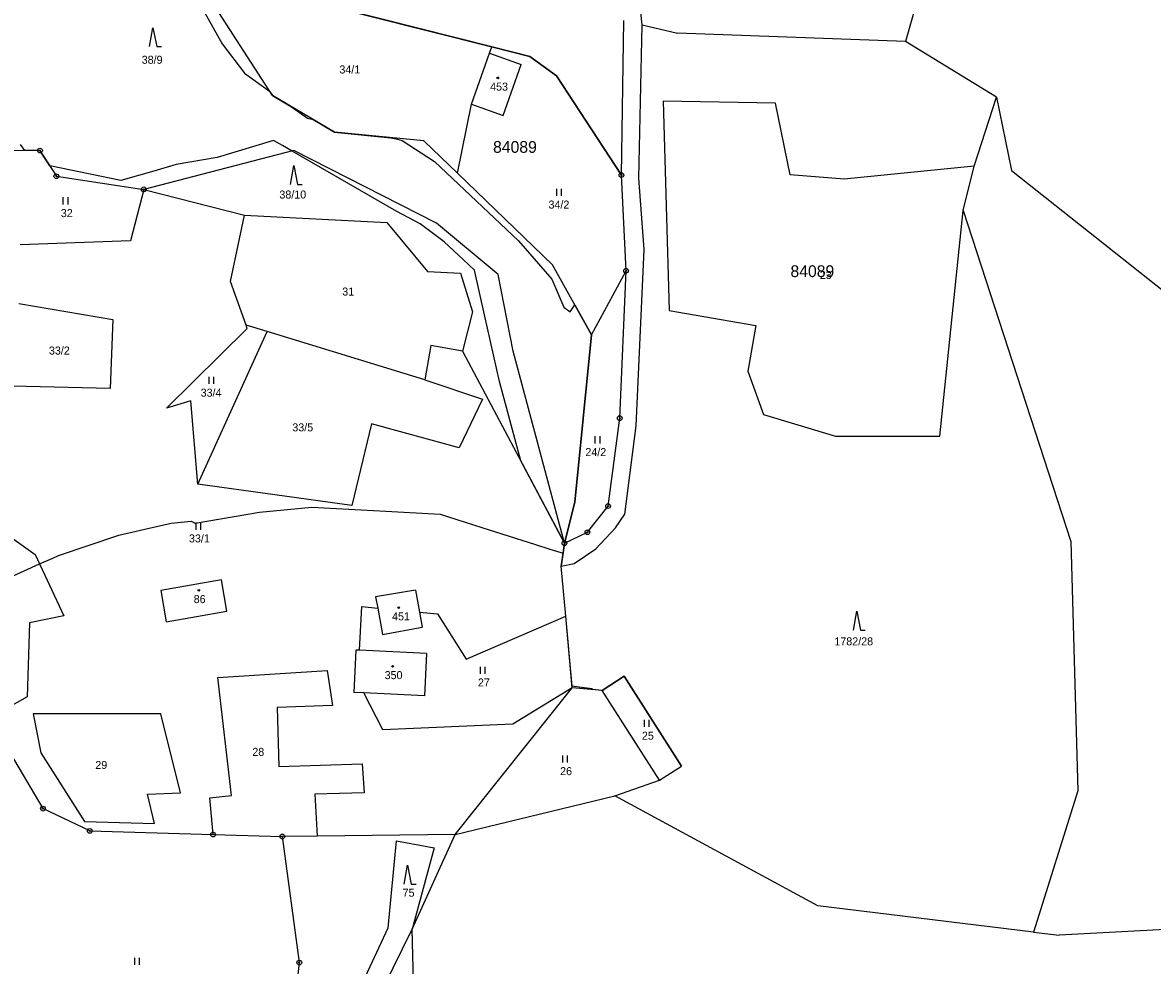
# Model space of a CAD drawing. Extents: x -439246 to -433691, y -1130252 to -1121148.
# Drawn here: x -436680.8 to -436440.8, y -1123078.7 to -1122878.6 of the extents above; entities that cross this region are included whole.
import ezdxf

# ---------------------------------------------------------------- set-up
doc = ezdxf.new("R2010")
doc.units = 0
for name, color, linetype in [('Vrstva 1', 7, 'Continuous'), ('Vrstva 18', 7, 'Continuous'), ('Vrstva 19', 7, 'Continuous'), ('Vrstva 24', 7, 'Continuous'), ('Vrstva 25', 7, 'Continuous'), ('Vrstva 3', 7, 'Continuous'), ('Vrstva 37', 7, 'Continuous'), ('Vrstva 52', 7, 'Continuous'), ('Vrstva 53', 7, 'Continuous'), ('Vrstva 6', 7, 'Continuous')]:
    doc.layers.add(name, color=color, linetype=linetype)

msp = doc.modelspace()

# ---------------------------------------------------------------- linework, layer by layer
at = {"layer": 'Vrstva 1'}
for points in [[(-436620.87, -1122873.69), (-436581.12, -1122883.76)], [(-436549.21, -1122879.07), (-436549.78, -1122873.81)], [(-436627.72, -1122894.05), (-436639.07, -1122876.45)], [(-436553.62, -1122910.97), (-436553.1, -1122878.14)], [(-436549.92, -1122911.63), (-436549.21, -1122879.07)], [(-436581.6, -1122885.11), (-436581.12, -1122883.76)], [(-436581.12, -1122883.76), (-436573.04, -1122885.81)], [(-436585.42, -1122895.89), (-436581.6, -1122885.11)], [(-436581.6, -1122885.11), (-436574.91, -1122887.52)], [(-436573.04, -1122885.81), (-436567.37, -1122889.87)], [(-436578.73, -1122898.3), (-436574.91, -1122887.52)], [(-436567.37, -1122889.87), (-436553.62, -1122910.97)], [(-436614.51, -1122901.89), (-436627.72, -1122894.05)], [(-436588.44, -1122910.57), (-436585.42, -1122895.89)], [(-436585.42, -1122895.89), (-436578.73, -1122898.3)], [(-436520.92, -1122895.68), (-436544.75, -1122895.29)], [(-436544.75, -1122895.29), (-436543.5, -1122939.67)], [(-436517.76, -1122910.88), (-436520.92, -1122895.68)], [(-436595.57, -1122903.71), (-436614.51, -1122901.89)], [(-436588.44, -1122910.57), (-436595.57, -1122903.71)], [(-436691.34, -1122905.65), (-436677.08, -1122905.75)], [(-436677.08, -1122905.75), (-436673.61, -1122911.2)], [(-436673.61, -1122911.2), (-436655.04, -1122913.99)], [(-436568.27, -1122930), (-436588.44, -1122910.57)], [(-436552.63, -1122931.25), (-436553.62, -1122910.97)], [(-436506.33, -1122911.82), (-436517.76, -1122910.88)], [(-436478.72, -1122909.07), (-436506.33, -1122911.82)], [(-436481.04, -1122918.51), (-436478.72, -1122909.07)], [(-436548.78, -1122926.75), (-436549.92, -1122911.63)], [(-436655.04, -1122913.99), (-436657.86, -1122924.91)], [(-436655.04, -1122913.99), (-436633.64, -1122919.5)], [(-436485.99, -1122966.39), (-436481.04, -1122918.51)], [(-436636.63, -1122933.55), (-436633.64, -1122919.5)], [(-436633.64, -1122919.5), (-436603.41, -1122921.05)], [(-436603.41, -1122921.05), (-436594.76, -1122931.44)], [(-436657.86, -1122924.91), (-436681.31, -1122925.76)], [(-436550.49, -1122964.19), (-436548.78, -1122926.75)], [(-436559.94, -1122944.87), (-436568.27, -1122930)], [(-436594.76, -1122931.44), (-436587.75, -1122931.8)], [(-436587.75, -1122931.8), (-436585.2, -1122940)], [(-436559.94, -1122944.87), (-436552.63, -1122931.25)], [(-436553.97, -1122962.55), (-436552.63, -1122931.25)], [(-436633.33, -1122942.81), (-436636.63, -1122933.55)], [(-436681.6, -1122938.23), (-436661.63, -1122941.61)], [(-436585.2, -1122940), (-436587.37, -1122948.31)], [(-436543.5, -1122939.67), (-436525.09, -1122942.9)], [(-436661.63, -1122941.61), (-436662.17, -1122956.25)], [(-436650.2, -1122960.43), (-436633.06, -1122943.55)], [(-436643.54, -1122976.56), (-436628.85, -1122944.17)], [(-436633.06, -1122943.55), (-436633.33, -1122942.81)], [(-436628.85, -1122944.17), (-436633.33, -1122942.81)], [(-436595.34, -1122954.39), (-436628.85, -1122944.17)], [(-436563.53, -1122980.39), (-436559.94, -1122944.87)], [(-436525.09, -1122942.9), (-436526.78, -1122952.55)], [(-436594.06, -1122947.13), (-436595.34, -1122954.39)], [(-436587.37, -1122948.31), (-436594.06, -1122947.13)], [(-436587.37, -1122948.31), (-436565.72, -1122989.09)], [(-436595.34, -1122954.39), (-436583.14, -1122958.54)], [(-436526.78, -1122952.55), (-436523.42, -1122961.76)], [(-436662.17, -1122956.25), (-436683.02, -1122955.79)], [(-436645.05, -1122958.87), (-436650.2, -1122960.43)], [(-436643.54, -1122976.56), (-436645.05, -1122958.87)], [(-436583.14, -1122958.54), (-436588.09, -1122968.85)], [(-436523.42, -1122961.76), (-436508.17, -1122966.39)], [(-436606.7, -1122963.75), (-436610.87, -1122981.09)], [(-436588.09, -1122968.85), (-436606.7, -1122963.75)], [(-436556.45, -1122981.22), (-436553.97, -1122962.55)], [(-436552.85, -1122982.89), (-436550.49, -1122964.19)], [(-436508.17, -1122966.39), (-436485.99, -1122966.39)], [(-436610.87, -1122981.09), (-436643.54, -1122976.56)], [(-436565.72, -1122989.09), (-436563.53, -1122980.39)], [(-436560.83, -1122986.75), (-436556.45, -1122981.22)], [(-436554.84, -1122985.84), (-436552.85, -1122982.89)], [(-436686.81, -1122985.35), (-436678.09, -1122991.5)], [(-436565.72, -1122989.09), (-436560.83, -1122986.75)], [(-436559.03, -1122990.28), (-436554.84, -1122985.84)], [(-436565.72, -1122989.09), (-436566.38, -1122993.98)], [(-436563.66, -1122993.39), (-436559.03, -1122990.28)], [(-436678.09, -1122991.5), (-436672.01, -1123004.47)], [(-436566.38, -1122993.98), (-436563.66, -1122993.39)], [(-436565.43, -1123004.57), (-436566.38, -1122993.98)], [(-436638.52, -1122996.86), (-436651.44, -1122999.09)], [(-436637.37, -1123003.53), (-436638.52, -1122996.86)], [(-436651.44, -1122999.09), (-436650.29, -1123005.76)], [(-436597.34, -1122999.02), (-436605.8, -1123000.5)], [(-436597.34, -1122999.02), (-436596.49, -1123003.73)], [(-436609.26, -1123011.8), (-436608.71, -1123002.52)], [(-436608.71, -1123002.52), (-436605.37, -1123002.85)], [(-436605.8, -1123000.5), (-436605.37, -1123002.85)], [(-436672.01, -1123004.47), (-436679.32, -1123006)], [(-436650.29, -1123005.76), (-436637.37, -1123003.53)], [(-436605.37, -1123002.85), (-436604.36, -1123008.46)], [(-436596.49, -1123003.73), (-436592.7, -1123004.11)], [(-436596.49, -1123003.73), (-436595.91, -1123006.93)], [(-436592.7, -1123004.11), (-436586.6, -1123013.69)], [(-436586.6, -1123013.69), (-436565.43, -1123004.57)], [(-436564.06, -1123019.75), (-436565.43, -1123004.57)], [(-436679.32, -1123006), (-436679.81, -1123021.68)], [(-436604.36, -1123008.46), (-436595.91, -1123006.93)], [(-436610, -1123011.77), (-436610.42, -1123020.76)], [(-436609.26, -1123011.8), (-436610, -1123011.77)], [(-436595.02, -1123012.47), (-436609.26, -1123011.8)], [(-436595.02, -1123012.47), (-436595.44, -1123021.46)], [(-436639.29, -1123017.6), (-436616.09, -1123016.11)], [(-436616.09, -1123016.11), (-436614.96, -1123023.56)], [(-436636.4, -1123042.66), (-436639.29, -1123017.6)], [(-436557.72, -1123020.33), (-436553.03, -1123017.33)], [(-436553.03, -1123017.33), (-436540.83, -1123036.39)], [(-436679.81, -1123021.68), (-436687.85, -1123026.23)], [(-436608.32, -1123020.86), (-436610.42, -1123020.76)], [(-436604.3, -1123028.68), (-436608.32, -1123020.86)], [(-436595.44, -1123021.46), (-436608.32, -1123020.86)], [(-436588.9, -1123050.87), (-436564.06, -1123019.75)], [(-436564.06, -1123019.75), (-436576.67, -1123027.49)], [(-436557.72, -1123020.33), (-436564.06, -1123019.75)], [(-436545.52, -1123039.39), (-436557.72, -1123020.33)], [(-436614.96, -1123023.56), (-436626.71, -1123023.92)], [(-436626.71, -1123023.92), (-436626.33, -1123036.46)], [(-436687.85, -1123026.23), (-436676.45, -1123045.42)], [(-436651.39, -1123025.27), (-436678.55, -1123025.27)], [(-436678.55, -1123025.27), (-436676.87, -1123033.6)], [(-436647.26, -1123042.08), (-436651.39, -1123025.27)], [(-436576.67, -1123027.49), (-436604.3, -1123028.68)], [(-436676.87, -1123033.6), (-436667.6, -1123048.18)], [(-436626.33, -1123036.46), (-436608.65, -1123035.92)], [(-436608.65, -1123035.92), (-436608.22, -1123042.06)], [(-436545.52, -1123039.39), (-436540.83, -1123036.39)], [(-436555.01, -1123042.69), (-436545.52, -1123039.39)], [(-436654.23, -1123042.33), (-436647.26, -1123042.08)], [(-436652.77, -1123048.55), (-436654.23, -1123042.33)], [(-436641.04, -1123043.09), (-436636.4, -1123042.66)], [(-436640.31, -1123050.91), (-436641.04, -1123043.09)], [(-436608.22, -1123042.06), (-436618.75, -1123042.36)], [(-436618.75, -1123042.36), (-436618.23, -1123051.24)], [(-436588.9, -1123050.87), (-436555.01, -1123042.69)], [(-436666.5, -1123050.15), (-436676.45, -1123045.42)], [(-436667.6, -1123048.18), (-436652.77, -1123048.55)], [(-436666.5, -1123050.15), (-436640.31, -1123050.91)], [(-436640.31, -1123050.91), (-436625.62, -1123051.33)], [(-436618.23, -1123051.24), (-436625.62, -1123051.33)], [(-436625.62, -1123051.33), (-436622.01, -1123078.1)], [(-436588.9, -1123050.87), (-436618.23, -1123051.24)], [(-436603.11, -1123070.74), (-436601.34, -1123052.24)], [(-436601.34, -1123052.24), (-436593.36, -1123053.74)], [(-436598.03, -1123071.02), (-436588.9, -1123050.87)], [(-436593.36, -1123053.74), (-436598.03, -1123071.02)], [(-436614.63, -1123095.31), (-436603.11, -1123070.74)], [(-436610.21, -1123095.78), (-436598.03, -1123071.02)], [(-436596.49, -1123132.47), (-436598.03, -1123071.02)], [(-436622.01, -1123078.1), (-436625.98, -1123113.34)]]:
    msp.add_lwpolyline(points, dxfattribs=at)
at = {"layer": 'Vrstva 24'}
for centre, radius in [((-436677.08, -1122905.75), 0.5), ((-436677.08, -1122905.75), 0.1), ((-436673.61, -1122911.2), 0.5), ((-436673.61, -1122911.2), 0.1), ((-436553.62, -1122910.97), 0.5), ((-436553.62, -1122910.97), 0.1), ((-436655.04, -1122913.99), 0.5), ((-436655.04, -1122913.99), 0.1), ((-436552.63, -1122931.25), 0.5), ((-436552.63, -1122931.25), 0.1), ((-436553.97, -1122962.55), 0.5), ((-436553.97, -1122962.55), 0.1), ((-436556.45, -1122981.22), 0.5), ((-436556.45, -1122981.22), 0.1), ((-436560.83, -1122986.75), 0.5), ((-436560.83, -1122986.75), 0.1), ((-436565.72, -1122989.09), 0.5), ((-436565.72, -1122989.09), 0.1), ((-436676.45, -1123045.42), 0.5), ((-436676.45, -1123045.42), 0.1), ((-436666.5, -1123050.15), 0.5), ((-436666.5, -1123050.15), 0.1), ((-436640.31, -1123050.91), 0.5), ((-436640.31, -1123050.91), 0.1), ((-436625.62, -1123051.33), 0.5), ((-436625.62, -1123051.33), 0.1), ((-436622.01, -1123078.1), 0.5), ((-436622.01, -1123078.1), 0.1)]:
    msp.add_circle(centre, radius, dxfattribs=at)
at = {"layer": 'Vrstva 25'}
for p, q in [((-436672.13, -1122917.18), (-436672.13, -1122915.68)), ((-436671.13, -1122917.18), (-436671.13, -1122915.68)), ((-436567.32, -1122915.37), (-436567.32, -1122913.87)), ((-436566.32, -1122915.37), (-436566.32, -1122913.87)), ((-436641.19, -1122955.29), (-436641.19, -1122953.79)), ((-436640.19, -1122955.29), (-436640.19, -1122953.79)), ((-436559.15, -1122967.9), (-436559.15, -1122966.4)), ((-436558.15, -1122967.9), (-436558.15, -1122966.4)), ((-436643.9, -1122986.22), (-436643.9, -1122984.72)), ((-436642.9, -1122986.22), (-436642.9, -1122984.72)), ((-436583.53, -1123016.79), (-436583.53, -1123015.29)), ((-436582.53, -1123016.79), (-436582.53, -1123015.29)), ((-436548.72, -1123028.09), (-436548.72, -1123026.59)), ((-436547.72, -1123028.09), (-436547.72, -1123026.59)), ((-436566.05, -1123035.61), (-436566.05, -1123034.11)), ((-436565.05, -1123035.61), (-436565.05, -1123034.11)), ((-436656.92, -1123078.56), (-436656.92, -1123077.06)), ((-436655.92, -1123078.56), (-436655.92, -1123077.06))]:
    msp.add_line(p, q, dxfattribs=at)
for points in [[(-436653.8, -1122883.69), (-436653.1, -1122879.69), (-436652.3, -1122883.69), (-436651.3, -1122883.69)], [(-436623.89, -1122912.94), (-436623.19, -1122908.94), (-436622.39, -1122912.94), (-436621.39, -1122912.94)], [(-436504.32, -1123007.51), (-436503.62, -1123003.51), (-436502.82, -1123007.51), (-436501.82, -1123007.51)], [(-436599.73, -1123061.41), (-436599.03, -1123057.41), (-436598.23, -1123061.41), (-436597.23, -1123061.41)]]:
    msp.add_lwpolyline(points, dxfattribs=at)
for centre in [(-436579.87, -1122890.34), (-436643.35, -1122999.1), (-436600.9, -1123002.76), (-436602.2, -1123015.23)]:
    msp.add_circle(centre, 0.175, dxfattribs=at)
at = {"layer": 'Vrstva 3'}
for points in [[(-436585.42, -1122895.89), (-436581.6, -1122885.11)], [(-436581.6, -1122885.11), (-436574.91, -1122887.52)], [(-436578.73, -1122898.3), (-436574.91, -1122887.52)], [(-436585.42, -1122895.89), (-436578.73, -1122898.3)], [(-436638.52, -1122996.86), (-436651.44, -1122999.09)], [(-436637.37, -1123003.53), (-436638.52, -1122996.86)], [(-436651.44, -1122999.09), (-436650.29, -1123005.76)], [(-436597.34, -1122999.02), (-436605.8, -1123000.5)], [(-436597.34, -1122999.02), (-436596.49, -1123003.73)], [(-436605.8, -1123000.5), (-436605.37, -1123002.85)], [(-436650.29, -1123005.76), (-436637.37, -1123003.53)], [(-436605.37, -1123002.85), (-436604.36, -1123008.46)], [(-436596.49, -1123003.73), (-436595.91, -1123006.93)], [(-436604.36, -1123008.46), (-436595.91, -1123006.93)], [(-436610, -1123011.77), (-436610.42, -1123020.76)], [(-436609.26, -1123011.8), (-436610, -1123011.77)], [(-436595.02, -1123012.47), (-436609.26, -1123011.8)], [(-436595.02, -1123012.47), (-436595.44, -1123021.46)], [(-436608.32, -1123020.86), (-436610.42, -1123020.76)], [(-436595.44, -1123021.46), (-436608.32, -1123020.86)]]:
    msp.add_lwpolyline(points, dxfattribs=at)
at = {"layer": 'Vrstva 37'}
for centre in [(-436579.87, -1122890.34), (-436643.35, -1122999.1), (-436600.9, -1123002.76), (-436602.2, -1123015.23)]:
    msp.add_circle(centre, 0.175, dxfattribs=at)
at = {"layer": 'Vrstva 52'}
for points in [[(-436644.33, -1122872.46), (-436638.36, -1122883.12), (-436633.67, -1122889.31), (-436628.31, -1122893.14), (-436627.72, -1122894.05), (-436623.66, -1122896.46), (-436620.24, -1122898.9), (-436619.09, -1122899.17), (-436614.51, -1122901.89), (-436602.58, -1122903.03), (-436601.14, -1122903.37), (-436600.19, -1122903.6), (-436593.3, -1122908.11), (-436575.45, -1122924.92), (-436568.42, -1122933.02), (-436565.86, -1122939), (-436564.51, -1122939.95), (-436563.51, -1122938.49), (-436559.94, -1122944.87), (-436563.53, -1122980.39), (-436565.72, -1122989.09)], [(-436565.72, -1122989.09), (-436560.83, -1122986.75), (-436556.45, -1122981.22), (-436553.97, -1122962.55), (-436552.63, -1122931.25), (-436553.62, -1122910.97), (-436567.37, -1122889.87), (-436573.04, -1122885.81), (-436581.12, -1122883.76), (-436612.26, -1122875.87)], [(-436517.76, -1122910.88), (-436520.92, -1122895.68), (-436544.75, -1122895.29), (-436543.5, -1122939.67), (-436525.09, -1122942.9), (-436526.78, -1122952.55), (-436523.42, -1122961.76), (-436508.17, -1122966.39), (-436485.99, -1122966.39), (-436481.04, -1122918.51)], [(-436565.72, -1122989.09), (-436574.99, -1122971.62), (-436579.5, -1122954.78), (-436582.7, -1122940.61), (-436584.84, -1122931.11), (-436587.25, -1122928.85), (-436591.23, -1122925.13), (-436596.35, -1122921.3), (-436601.32, -1122918.67), (-436623.55, -1122905.86), (-436625.58, -1122904.69), (-436627.49, -1122903.6), (-436639.43, -1122907.22), (-436648.17, -1122908.71), (-436652.93, -1122910.1), (-436659.9, -1122912.13), (-436675.01, -1122909), (-436677.08, -1122905.75), (-436680.3, -1122905.73), (-436681.23, -1122904.45)], [(-436481.04, -1122918.51), (-436478.72, -1122909.07), (-436506.33, -1122911.82), (-436517.76, -1122910.88)], [(-436687.79, -1122998.27), (-436677.16, -1122993.48), (-436674.37, -1122992.23), (-436673.12, -1122991.67), (-436660.33, -1122987.4), (-436653.88, -1122985.92), (-436649.24, -1122984.85), (-436644.98, -1122984.42), (-436644.12, -1122984.85), (-436630.47, -1122982.5), (-436619.38, -1122981.43), (-436603.67, -1122982.29), (-436592.09, -1122982.93)], [(-436592.09, -1122982.93), (-436583.26, -1122985.75), (-436571.89, -1122989.37), (-436568.83, -1122990.34), (-436566.01, -1122991.23)], [(-436566.01, -1122991.23), (-436565.72, -1122989.09)], [(-436614.63, -1123095.31), (-436603.11, -1123070.74), (-436601.34, -1123052.24), (-436593.36, -1123053.74), (-436598.03, -1123071.02), (-436588.9, -1123050.87), (-436555.01, -1123042.69), (-436545.52, -1123039.39), (-436540.83, -1123036.39), (-436553.03, -1123017.33), (-436557.72, -1123020.33), (-436559.75, -1123020.14), (-436559.77, -1123020.06), (-436559.8, -1123019.98), (-436562.11, -1123019.68), (-436564.09, -1123019.43), (-436565.43, -1123004.57), (-436566.38, -1122993.98), (-436566.01, -1122991.23)]]:
    msp.add_lwpolyline(points, dxfattribs=at)
at = {"layer": 'Vrstva 6'}
for points in [[(-436488.32, -1122865.08), (-436493.3, -1122882.63)], [(-436549.21, -1122879.07), (-436541.67, -1122880.88)], [(-436493.3, -1122882.63), (-436541.67, -1122880.88)], [(-436473.94, -1122894.45), (-436493.3, -1122882.63)], [(-436478.72, -1122909.07), (-436473.94, -1122894.45)], [(-436473.94, -1122894.45), (-436470.77, -1122910.01)], [(-436623.16, -1122905.76), (-436655.04, -1122913.99)], [(-436592.85, -1122921.19), (-436623.16, -1122905.76)], [(-436470.77, -1122910.01), (-436436.35, -1122937.25)], [(-436481.04, -1122918.51), (-436458.14, -1122988.73)], [(-436579.75, -1122932.04), (-436592.85, -1122921.19)], [(-436576.57, -1122948.31), (-436579.75, -1122932.04)], [(-436565.72, -1122989.09), (-436576.57, -1122948.31)], [(-436458.14, -1122988.73), (-436456.7, -1123041.65)], [(-436511.87, -1123066.05), (-436555.01, -1123042.69)], [(-436456.7, -1123041.65), (-436466.1, -1123071.62)], [(-436466.1, -1123071.62), (-436511.87, -1123066.05)], [(-436466.1, -1123071.62), (-436460.67, -1123072.28)], [(-436415.52, -1123069.86), (-436460.67, -1123072.28)]]:
    msp.add_lwpolyline(points, dxfattribs=at)

# ---------------------------------------------------------------- texts
at = {"layer": 'Vrstva 18'}
for s, p in [('38/9', (-436655.48, -1122887.34)), ('34/1', (-436613.5, -1122889.4)), ('38/10', (-436626.24, -1122915.94)), ('32', (-436672.66, -1122919.88)), ('34/2', (-436569.09, -1122918.07)), ('23', (-436511.48, -1122933.02)), ('31', (-436612.89, -1122936.53)), ('33/2', (-436675.18, -1122949.05)), ('33/4', (-436642.96, -1122957.99)), ('33/5', (-436623.5, -1122965.35)), ('24/2', (-436561.26, -1122970.6)), ('33/1', (-436645.44, -1122988.92)), ('1782/28', (-436508.39, -1123010.77)), ('27', (-436584.08, -1123019.49)), ('25', (-436549.26, -1123030.79)), ('28', (-436631.99, -1123034.22)), ('29', (-436665.34, -1123037)), ('26', (-436566.63, -1123038.31)), ('75', (-436600.08, -1123064.11))]:
    msp.add_text(s, height=1.7, dxfattribs=at).set_placement(p)
at = {"layer": 'Vrstva 19'}
for s, p in [('453', (-436581.49, -1122893.04)), ('86', (-436644.44, -1123001.8)), ('451', (-436602.31, -1123005.46)), ('350', (-436603.89, -1123017.93))]:
    msp.add_text(s, height=1.7, dxfattribs=at).set_placement(p)
at = {"layer": 'Vrstva 53'}
for p in [(-436580.87, -1122906.24), (-436517.71, -1122932.61)]:
    msp.add_text('84089', height=2.5, dxfattribs=at).set_placement(p)

doc.saveas('drawing.dxf')
